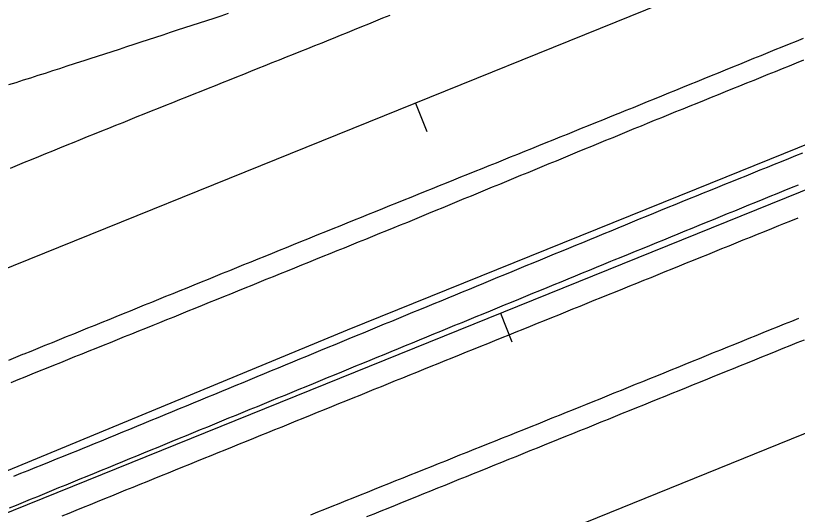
# Model space of a CAD drawing. Extents: x 1901471 to 1963503, y 756461 to 799997.
# Drawn here: x 1930850.1 to 1930952.2, y 773585.7 to 773650.7 of the extents above; entities that cross this region are included whole.
import ezdxf

# ---------------------------------------------------------------- set-up
doc = ezdxf.new("R2010")
doc.units = 0
for name, color, linetype in [('RD_EX_DR_ErosCtrl', 7, 'Continuous'), ('RD_EX_Fence_Other', 7, 'Continuous'), ('RD_EX_H2O', 7, 'Continuous'), ('RD_EX_Road', 7, 'Continuous'), ('RD_HC_Cl', 7, 'Continuous'), ('RD_HC_Data_Tic', 7, 'Continuous')]:
    doc.layers.add(name, color=color, linetype=linetype)

msp = doc.modelspace()

# ---------------------------------------------------------------- linework, layer by layer
at = {"layer": 'RD_EX_DR_ErosCtrl'}
for points in [[(1930849.87, 773590.68), (1930850.8, 773591.05), (1930851.72, 773591.42), (1930852.65, 773591.79), (1930853.58, 773592.16), (1930854.51, 773592.54), (1930855.44, 773592.91), (1930856.37, 773593.28), (1930857.29, 773593.65), (1930858.22, 773594.02), (1930859.15, 773594.39), (1930859.48, 773594.53), (1930860.4, 773594.91), (1930861.33, 773595.29), (1930862.25, 773595.67), (1930863.17, 773596.05), (1930864.1, 773596.43), (1930865.02, 773596.81), (1930865.95, 773597.19), (1930866.87, 773597.57), (1930867.8, 773597.95), (1930868.72, 773598.33), (1930869.65, 773598.71), (1930870.57, 773599.1), (1930871.49, 773599.48), (1930872.42, 773599.86), (1930873.34, 773600.24), (1930874.27, 773600.62), (1930875.19, 773601), (1930876.12, 773601.38), (1930877.04, 773601.76), (1930877.97, 773602.14), (1930878.89, 773602.52), (1930879.81, 773602.9), (1930880.74, 773603.29), (1930881.66, 773603.67), (1930882.59, 773604.05), (1930883.51, 773604.43), (1930883.51, 773604.43), (1930884.44, 773604.81), (1930885.36, 773605.19), (1930886.29, 773605.57), (1930887.21, 773605.95), (1930888.13, 773606.33), (1930889.06, 773606.71), (1930889.98, 773607.09), (1930890.91, 773607.48), (1930891.83, 773607.86), (1930892.76, 773608.24), (1930893.68, 773608.62), (1930894.61, 773609), (1930895.53, 773609.38), (1930896.44, 773609.76), (1930897.37, 773610.14), (1930898.29, 773610.52), (1930899.22, 773610.9), (1930900.14, 773611.28), (1930901.06, 773611.66), (1930901.99, 773612.04), (1930902.91, 773612.42), (1930903.84, 773612.8), (1930904.76, 773613.18), (1930905.69, 773613.56), (1930906.61, 773613.94), (1930907.54, 773614.32), (1930908.46, 773614.7), (1930909.39, 773615.08), (1930910.31, 773615.46), (1930911.24, 773615.84), (1930912.16, 773616.23), (1930913.08, 773616.61), (1930914.01, 773616.99), (1930914.93, 773617.37), (1930915.86, 773617.75), (1930916.78, 773618.13), (1930917.71, 773618.51), (1930918.63, 773618.89), (1930919.56, 773619.27), (1930920.48, 773619.65), (1930921.41, 773620.03), (1930922.33, 773620.41), (1930923.26, 773620.79), (1930924.18, 773621.17), (1930925.1, 773621.55), (1930926.03, 773621.93), (1930926.95, 773622.31), (1930927.88, 773622.69), (1930928.8, 773623.08), (1930929.73, 773623.46), (1930930.65, 773623.84), (1930931.58, 773624.22), (1930932.5, 773624.6), (1930933.43, 773624.98), (1930934.38, 773625.37), (1930935.31, 773625.75), (1930936.24, 773626.12), (1930937.16, 773626.49), (1930938.09, 773626.87), (1930939.02, 773627.24), (1930939.94, 773627.62), (1930940.87, 773627.99), (1930941.8, 773628.37), (1930942.73, 773628.74), (1930942.73, 773628.74), (1930943.65, 773629.11), (1930944.58, 773629.49), (1930945.51, 773629.86), (1930946.43, 773630.24), (1930947.36, 773630.61), (1930948.29, 773630.99), (1930949.22, 773631.36), (1930950.14, 773631.73), (1930951.07, 773632.11), (1930952, 773632.48), (1930952.92, 773632.86)], [(1930952.24, 773624.33), (1930951.31, 773623.95), (1930950.39, 773623.58), (1930949.73, 773623.31), (1930948.8, 773622.93), (1930947.87, 773622.56), (1930946.95, 773622.18), (1930946.02, 773621.81), (1930945.09, 773621.44), (1930944.17, 773621.06), (1930943.24, 773620.69), (1930943.24, 773620.69), (1930942.31, 773620.31), (1930941.39, 773619.94), (1930940.46, 773619.56), (1930939.53, 773619.19), (1930938.6, 773618.81), (1930937.68, 773618.44), (1930936.75, 773618.06), (1930935.82, 773617.69), (1930934.9, 773617.31), (1930933.97, 773616.94), (1930933.04, 773616.56), (1930932.12, 773616.19), (1930931.19, 773615.82), (1930930.26, 773615.44), (1930929.34, 773615.07), (1930928.41, 773614.69), (1930927.48, 773614.32), (1930926.55, 773613.94), (1930925.63, 773613.57), (1930924.7, 773613.19), (1930923.77, 773612.82), (1930922.85, 773612.44), (1930921.92, 773612.07), (1930920.99, 773611.69), (1930920.07, 773611.32), (1930919.14, 773610.95), (1930918.21, 773610.57), (1930917.29, 773610.2), (1930916.36, 773609.82), (1930915.43, 773609.45), (1930914.5, 773609.07), (1930913.58, 773608.7), (1930912.65, 773608.32), (1930911.72, 773607.95), (1930910.8, 773607.57), (1930909.87, 773607.2), (1930908.94, 773606.82), (1930908.02, 773606.45), (1930907.09, 773606.08), (1930906.16, 773605.7), (1930905.23, 773605.33), (1930904.31, 773604.95), (1930903.38, 773604.58), (1930902.45, 773604.2), (1930901.53, 773603.83), (1930900.61, 773603.46), (1930899.68, 773603.08), (1930898.75, 773602.71), (1930897.83, 773602.33), (1930896.9, 773601.95), (1930895.97, 773601.58), (1930895.05, 773601.2), (1930894.12, 773600.83), (1930893.19, 773600.45), (1930892.27, 773600.08), (1930891.34, 773599.7), (1930890.41, 773599.33), (1930889.49, 773598.95), (1930888.56, 773598.58), (1930887.63, 773598.2), (1930886.71, 773597.83), (1930885.78, 773597.45), (1930884.85, 773597.07), (1930883.93, 773596.7), (1930883.93, 773596.7), (1930883, 773596.32), (1930882.07, 773595.95), (1930881.15, 773595.57), (1930880.22, 773595.2), (1930879.29, 773594.82), (1930878.37, 773594.45), (1930877.44, 773594.07), (1930876.51, 773593.7), (1930875.59, 773593.32), (1930874.66, 773592.95), (1930873.73, 773592.57), (1930872.81, 773592.19), (1930871.88, 773591.82), (1930870.95, 773591.44), (1930870.03, 773591.07), (1930869.1, 773590.69), (1930868.17, 773590.32), (1930867.25, 773589.94), (1930866.32, 773589.57), (1930865.39, 773589.19), (1930864.47, 773588.82), (1930863.54, 773588.44), (1930862.61, 773588.07), (1930861.69, 773587.69), (1930860.76, 773587.31), (1930859.83, 773586.94), (1930858.91, 773586.56), (1930857.98, 773586.19), (1930857.05, 773585.81), (1930856.13, 773585.44)]]:
    msp.add_lwpolyline(points, dxfattribs=at)
at = {"layer": 'RD_EX_Fence_Other'}
msp.add_lwpolyline([(1931133.89, 773707.87), (1931099.83, 773694.13), (1931067.48, 773680.72), (1931027.55, 773663.68), (1930982.76, 773645.81), (1930938.97, 773628.09), (1930893.39, 773609.71), (1930849.11, 773591.39), (1930804.88, 773573.99), (1930760.65, 773556.5), (1930716.24, 773538.84), (1930656.76, 773514.52), (1930612.46, 773496.32), (1930567.72, 773478.03), (1930492.15, 773447.44), (1930419.73, 773418.13), (1930344.93, 773387.63), (1930270.78, 773357.87), (1930212.61, 773334.12), (1930147.85, 773308.03), (1930094.8, 773286.49), (1930062.24, 773274.79), (1930012.63, 773254.25)], dxfattribs=at)
at = {"layer": 'RD_EX_H2O'}
msp.add_lwpolyline([(1930952.3, 773628.65), (1930951.38, 773628.27), (1930950.45, 773627.9), (1930949.53, 773627.52), (1930948.6, 773627.14), (1930947.68, 773626.76), (1930946.75, 773626.38), (1930945.82, 773626.01), (1930944.9, 773625.63), (1930943.97, 773625.25), (1930943.05, 773624.87), (1930942.12, 773624.5), (1930941.2, 773624.12), (1930940.27, 773623.74), (1930939.34, 773623.36), (1930938.42, 773622.98), (1930938.42, 773622.98), (1930937.49, 773622.61), (1930936.57, 773622.23), (1930935.64, 773621.85), (1930934.72, 773621.47), (1930933.79, 773621.1), (1930932.87, 773620.72), (1930931.94, 773620.34), (1930931.01, 773619.96), (1930930.09, 773619.58), (1930929.16, 773619.21), (1930928.24, 773618.83), (1930927.79, 773618.65), (1930926.87, 773618.27), (1930925.94, 773617.89), (1930925.02, 773617.51), (1930924.09, 773617.13), (1930923.17, 773616.75), (1930922.24, 773616.37), (1930921.32, 773615.99), (1930920.39, 773615.61), (1930919.47, 773615.23), (1930918.54, 773614.86), (1930917.61, 773614.48), (1930916.69, 773614.1), (1930915.76, 773613.72), (1930914.84, 773613.34), (1930913.91, 773612.96), (1930912.99, 773612.58), (1930912.06, 773612.2), (1930911.14, 773611.82), (1930910.21, 773611.44), (1930909.29, 773611.06), (1930908.36, 773610.68), (1930907.44, 773610.3), (1930906.51, 773609.93), (1930905.59, 773609.55), (1930904.66, 773609.17), (1930903.74, 773608.79), (1930902.81, 773608.41), (1930901.89, 773608.03), (1930900.96, 773607.65), (1930900.04, 773607.27), (1930899.11, 773606.89), (1930898.19, 773606.51), (1930897.26, 773606.13), (1930896.34, 773605.75), (1930895.41, 773605.38), (1930894.49, 773605), (1930893.56, 773604.62), (1930892.64, 773604.24), (1930891.71, 773603.86), (1930890.79, 773603.48), (1930889.86, 773603.1), (1930888.94, 773602.72), (1930888.01, 773602.34), (1930887.09, 773601.96), (1930886.16, 773601.58), (1930885.24, 773601.2), (1930884.31, 773600.82), (1930883.48, 773600.48), (1930882.55, 773600.1), (1930881.63, 773599.73), (1930880.7, 773599.35), (1930879.78, 773598.97), (1930879.78, 773598.97), (1930878.85, 773598.59), (1930877.92, 773598.21), (1930877, 773597.83), (1930876.07, 773597.45), (1930875.15, 773597.07), (1930874.22, 773596.7), (1930873.3, 773596.32), (1930872.37, 773595.94), (1930871.45, 773595.56), (1930870.52, 773595.18), (1930869.6, 773594.8), (1930868.67, 773594.42), (1930867.75, 773594.04), (1930866.82, 773593.66), (1930865.9, 773593.29), (1930864.97, 773592.91), (1930864.04, 773592.53), (1930863.12, 773592.15), (1930862.19, 773591.77), (1930861.27, 773591.39), (1930860.34, 773591.01), (1930859.42, 773590.63), (1930858.49, 773590.26), (1930857.57, 773589.88), (1930856.64, 773589.5), (1930855.72, 773589.12), (1930854.79, 773588.74), (1930853.87, 773588.36), (1930852.94, 773587.98), (1930852.02, 773587.6), (1930851.09, 773587.22), (1930850.17, 773586.85), (1930849.24, 773586.47)], dxfattribs=at)
at = {"layer": 'RD_EX_Road'}
for points in [[(1930877.87, 773651.01), (1930876.92, 773650.7), (1930875.97, 773650.39), (1930875.02, 773650.08), (1930874.07, 773649.77), (1930873.12, 773649.46), (1930872.17, 773649.15), (1930871.22, 773648.84), (1930870.27, 773648.53), (1930869.32, 773648.21), (1930868.37, 773647.9), (1930867.42, 773647.59), (1930866.47, 773647.28), (1930865.52, 773646.97), (1930864.57, 773646.66), (1930863.62, 773646.35), (1930862.67, 773646.04), (1930861.71, 773645.73), (1930860.76, 773645.42), (1930859.81, 773645.11), (1930858.86, 773644.8), (1930858.71, 773644.75), (1930857.76, 773644.44), (1930856.8, 773644.14), (1930855.85, 773643.83), (1930854.9, 773643.53), (1930853.95, 773643.22), (1930852.99, 773642.92), (1930852.04, 773642.61), (1930851.09, 773642.31), (1930850.14, 773642), (1930849.19, 773641.7)], [(1930849.42, 773630.86), (1930850.34, 773631.24), (1930851.27, 773631.62), (1930852.19, 773632), (1930853.12, 773632.37), (1930854.04, 773632.75), (1930854.97, 773633.13), (1930855.89, 773633.51), (1930856.82, 773633.89), (1930857.75, 773634.26), (1930858.56, 773634.6), (1930859.49, 773634.97), (1930860.41, 773635.34), (1930861.34, 773635.71), (1930862.27, 773636.08), (1930863.2, 773636.45), (1930864.13, 773636.82), (1930865.06, 773637.19), (1930865.98, 773637.57), (1930866.91, 773637.94), (1930867.84, 773638.31), (1930868.77, 773638.68), (1930869.7, 773639.05), (1930870.62, 773639.42), (1930871.55, 773639.79), (1930872.48, 773640.16), (1930873.41, 773640.54), (1930874.34, 773640.91), (1930875.27, 773641.28), (1930876.19, 773641.65), (1930877.12, 773642.02), (1930878.05, 773642.39), (1930878.98, 773642.76), (1930879.91, 773643.13), (1930880.84, 773643.5), (1930881.76, 773643.88), (1930882.69, 773644.25), (1930883.62, 773644.62), (1930884.55, 773644.99), (1930885.48, 773645.36), (1930886.4, 773645.73), (1930887.33, 773646.1), (1930888.26, 773646.47), (1930889.19, 773646.85), (1930890.12, 773647.22), (1930891.05, 773647.59), (1930891.6, 773647.81), (1930892.53, 773648.19), (1930893.45, 773648.57), (1930894.38, 773648.94), (1930895.3, 773649.32), (1930896.23, 773649.7), (1930897.16, 773650.08), (1930898.08, 773650.46), (1930899.01, 773650.83)], [(1930849.2, 773605.81), (1930850.12, 773606.18), (1930851.05, 773606.56), (1930851.2, 773606.62), (1930852.13, 773606.99), (1930853.05, 773607.37), (1930853.98, 773607.74), (1930854.91, 773608.12), (1930855.83, 773608.5), (1930856.76, 773608.87), (1930857.69, 773609.25), (1930858.61, 773609.62), (1930859.54, 773610), (1930860.47, 773610.37), (1930861.39, 773610.75), (1930862.32, 773611.12), (1930863.25, 773611.5), (1930864.17, 773611.87), (1930865.1, 773612.25), (1930866.03, 773612.63), (1930866.95, 773613), (1930867.88, 773613.38), (1930868.8, 773613.75), (1930869.73, 773614.13), (1930870.66, 773614.5), (1930871.58, 773614.88), (1930872.51, 773615.25), (1930873.44, 773615.63), (1930874.36, 773616), (1930875.29, 773616.38), (1930876.22, 773616.76), (1930877.14, 773617.13), (1930878.07, 773617.51), (1930879, 773617.88), (1930879.92, 773618.26), (1930880.85, 773618.63), (1930881.78, 773619.01), (1930882.7, 773619.38), (1930883.63, 773619.76), (1930884.56, 773620.13), (1930885.48, 773620.51), (1930886.41, 773620.89), (1930887.34, 773621.26), (1930888.26, 773621.64), (1930889.19, 773622.01), (1930889.7, 773622.22), (1930890.63, 773622.59), (1930891.56, 773622.97), (1930892.48, 773623.34), (1930893.41, 773623.71), (1930894.34, 773624.09), (1930895.27, 773624.46), (1930896.19, 773624.84), (1930897.12, 773625.21), (1930898.05, 773625.58), (1930898.98, 773625.96), (1930899.9, 773626.33), (1930900.83, 773626.7), (1930901.76, 773627.08), (1930902.69, 773627.45), (1930903.61, 773627.83), (1930904.54, 773628.2), (1930905.47, 773628.57), (1930906.39, 773628.95), (1930907.32, 773629.32), (1930908.25, 773629.7), (1930909.18, 773630.07), (1930910.1, 773630.44), (1930911.03, 773630.82), (1930911.96, 773631.19), (1930912.89, 773631.56), (1930913.81, 773631.94), (1930914.74, 773632.31), (1930915.67, 773632.69), (1930916.6, 773633.06), (1930917.52, 773633.43), (1930918.45, 773633.81), (1930919.38, 773634.18), (1930920.31, 773634.56), (1930921.23, 773634.93), (1930922.16, 773635.3), (1930923.09, 773635.68), (1930924.02, 773636.05), (1930924.94, 773636.42), (1930925.87, 773636.8), (1930926.8, 773637.17), (1930927.72, 773637.55), (1930928.65, 773637.92), (1930928.93, 773638.03), (1930929.85, 773638.41), (1930930.78, 773638.78), (1930931.7, 773639.16), (1930932.63, 773639.54), (1930933.56, 773639.91), (1930934.48, 773640.29), (1930935.41, 773640.66), (1930936.34, 773641.04), (1930937.26, 773641.42), (1930938.19, 773641.79), (1930939.12, 773642.17), (1930940.04, 773642.55), (1930940.97, 773642.92), (1930941.89, 773643.3), (1930942.82, 773643.67), (1930943.75, 773644.05), (1930944.67, 773644.43), (1930945.6, 773644.8), (1930946.53, 773645.18), (1930947.45, 773645.56), (1930948.38, 773645.93), (1930949.31, 773646.31), (1930950.23, 773646.68), (1930951.16, 773647.06), (1930952.08, 773647.44), (1930953.01, 773647.81)], [(1930849.5, 773602.9), (1930850.43, 773603.27), (1930851.36, 773603.64), (1930852.28, 773604.02), (1930853.21, 773604.39), (1930854.14, 773604.76), (1930855.07, 773605.14), (1930855.99, 773605.51), (1930856.92, 773605.88), (1930857.85, 773606.26), (1930858.78, 773606.63), (1930859.7, 773607), (1930860.63, 773607.38), (1930861.56, 773607.75), (1930862.48, 773608.12), (1930863.41, 773608.5), (1930864.34, 773608.87), (1930865.27, 773609.24), (1930866.19, 773609.62), (1930867.12, 773609.99), (1930868.05, 773610.36), (1930868.94, 773610.72), (1930869.87, 773611.1), (1930870.79, 773611.47), (1930871.72, 773611.85), (1930872.65, 773612.22), (1930873.57, 773612.6), (1930874.5, 773612.97), (1930875.43, 773613.35), (1930876.35, 773613.72), (1930877.28, 773614.1), (1930878.21, 773614.47), (1930879.13, 773614.85), (1930880.06, 773615.22), (1930880.99, 773615.6), (1930881.91, 773615.97), (1930882.84, 773616.35), (1930883.77, 773616.72), (1930884.7, 773617.1), (1930885.62, 773617.47), (1930886.55, 773617.85), (1930887.48, 773618.22), (1930888.4, 773618.6), (1930889.33, 773618.97), (1930890.26, 773619.35), (1930891.18, 773619.72), (1930892.11, 773620.1), (1930893.04, 773620.47), (1930893.96, 773620.85), (1930894.89, 773621.22), (1930895.82, 773621.6), (1930896.75, 773621.97), (1930897.67, 773622.35), (1930898.6, 773622.72), (1930899.53, 773623.1), (1930900.38, 773623.44), (1930901.31, 773623.82), (1930902.23, 773624.21), (1930903.16, 773624.59), (1930904.08, 773624.97), (1930905.01, 773625.35), (1930905.93, 773625.73), (1930906.85, 773626.11), (1930907.78, 773626.49), (1930908.7, 773626.87), (1930909.63, 773627.25), (1930910.55, 773627.63), (1930911.48, 773628.01), (1930912.4, 773628.4), (1930913.33, 773628.78), (1930914.25, 773629.16), (1930915.17, 773629.54), (1930916.1, 773629.92), (1930917.02, 773630.3), (1930917.95, 773630.68), (1930918.87, 773631.06), (1930919.8, 773631.44), (1930920.72, 773631.82), (1930921.65, 773632.2), (1930922.57, 773632.58), (1930923.5, 773632.97), (1930924.42, 773633.35), (1930925.34, 773633.73), (1930926.27, 773634.11), (1930927.19, 773634.49), (1930928.12, 773634.87), (1930929.04, 773635.25), (1930929.97, 773635.63), (1930930.89, 773636.01), (1930931.82, 773636.39), (1930932.63, 773636.73), (1930933.56, 773637.11), (1930934.49, 773637.48), (1930935.42, 773637.86), (1930936.34, 773638.23), (1930937.27, 773638.6), (1930938.2, 773638.98), (1930939.12, 773639.35), (1930940.05, 773639.73), (1930940.98, 773640.1), (1930941.9, 773640.48), (1930942.83, 773640.85), (1930943.76, 773641.23), (1930944.69, 773641.6), (1930945.61, 773641.98), (1930946.54, 773642.35), (1930947.47, 773642.72), (1930948.39, 773643.1), (1930949.32, 773643.47), (1930950.25, 773643.85), (1930951.18, 773644.22), (1930952.1, 773644.6), (1930953.03, 773644.97)], [(1930888.64, 773585.62), (1930889.56, 773585.99), (1930890.49, 773586.36), (1930891.42, 773586.73), (1930892.35, 773587.11), (1930893.28, 773587.48), (1930894.2, 773587.85), (1930895.13, 773588.22), (1930896.06, 773588.59), (1930896.99, 773588.97), (1930897.92, 773589.34), (1930898.85, 773589.71), (1930899.77, 773590.08), (1930900.7, 773590.45), (1930901.63, 773590.82), (1930902.56, 773591.2), (1930903.49, 773591.57), (1930904.42, 773591.94), (1930905.34, 773592.31), (1930906.27, 773592.68), (1930907.2, 773593.05), (1930908.13, 773593.43), (1930909.06, 773593.8), (1930909.98, 773594.17), (1930910.91, 773594.54), (1930911.84, 773594.91), (1930912.77, 773595.28), (1930913.7, 773595.66), (1930914.63, 773596.03), (1930915.55, 773596.4), (1930916.48, 773596.77), (1930917.41, 773597.14), (1930918.34, 773597.51), (1930919.27, 773597.89), (1930920.19, 773598.26), (1930921.12, 773598.63), (1930922.05, 773599), (1930922.98, 773599.37), (1930923.91, 773599.74), (1930924.58, 773600.02), (1930925.51, 773600.39), (1930926.44, 773600.77), (1930927.36, 773601.14), (1930928.29, 773601.52), (1930929.22, 773601.89), (1930930.14, 773602.27), (1930931.07, 773602.65), (1930932, 773603.02), (1930932.92, 773603.4), (1930933.85, 773603.77), (1930934.78, 773604.15), (1930935.7, 773604.52), (1930936.63, 773604.9), (1930937.56, 773605.27), (1930938.48, 773605.65), (1930939.41, 773606.02), (1930940.34, 773606.4), (1930941.26, 773606.78), (1930942.19, 773607.15), (1930943.12, 773607.53), (1930944.04, 773607.9), (1930944.97, 773608.28), (1930945.9, 773608.65), (1930946.82, 773609.03), (1930947.75, 773609.4), (1930948.68, 773609.78), (1930949.6, 773610.15), (1930950.53, 773610.53), (1930951.46, 773610.9), (1930952.38, 773611.28)], [(1930895.99, 773585.38), (1930896.92, 773585.75), (1930897.84, 773586.13), (1930898.77, 773586.5), (1930899.7, 773586.88), (1930900.63, 773587.25), (1930902.48, 773588), (1930903.41, 773588.38), (1930904.33, 773588.75), (1930905.26, 773589.13), (1930906.19, 773589.5), (1930907.11, 773589.88), (1930908.04, 773590.25), (1930908.97, 773590.62), (1930909.9, 773591), (1930910.82, 773591.37), (1930911.75, 773591.75), (1930912.68, 773592.12), (1930913.6, 773592.5), (1930914.53, 773592.87), (1930915.46, 773593.25), (1930916.39, 773593.62), (1930917.31, 773594), (1930918.24, 773594.37), (1930919.17, 773594.75), (1930921.02, 773595.5), (1930921.95, 773595.87), (1930922.87, 773596.24), (1930923.8, 773596.62), (1930924.73, 773596.99), (1930926.58, 773597.74), (1930927.51, 773598.12), (1930928.44, 773598.49), (1930929.36, 773598.87), (1930930.29, 773599.24), (1930931.22, 773599.62), (1930932.14, 773599.99), (1930933.07, 773600.37), (1930934, 773600.74), (1930934.93, 773601.11), (1930935.85, 773601.49), (1930936.78, 773601.86), (1930937.71, 773602.24), (1930938.63, 773602.61), (1930939.56, 773602.99), (1930940.49, 773603.36), (1930941.41, 773603.74), (1930941.99, 773603.97), (1930942.92, 773604.35), (1930943.85, 773604.72), (1930944.77, 773605.1), (1930945.7, 773605.47), (1930946.63, 773605.85), (1930947.55, 773606.22), (1930948.48, 773606.6), (1930949.41, 773606.97), (1930950.34, 773607.35), (1930951.26, 773607.72), (1930952.19, 773608.1), (1930953.12, 773608.47)]]:
    msp.add_lwpolyline(points, dxfattribs=at)
at = {"layer": 'RD_HC_Cl'}
for p, q in [((1938541.05, 776727.63), (1929630.2, 773125.03)), ((1938552.08, 776700.34), (1929639.84, 773096.99)), ((1938563.17, 776672.89), (1929646.86, 773068.07))]:
    msp.add_line(p, q, dxfattribs=at)
at = {"layer": 'RD_HC_Data_Tic'}
for p, q in [((1930902.32, 773639.34), (1930903.81, 773635.63)), ((1930913.41, 773611.91), (1930914.9, 773608.2))]:
    msp.add_line(p, q, dxfattribs=at)

doc.saveas('drawing.dxf')
